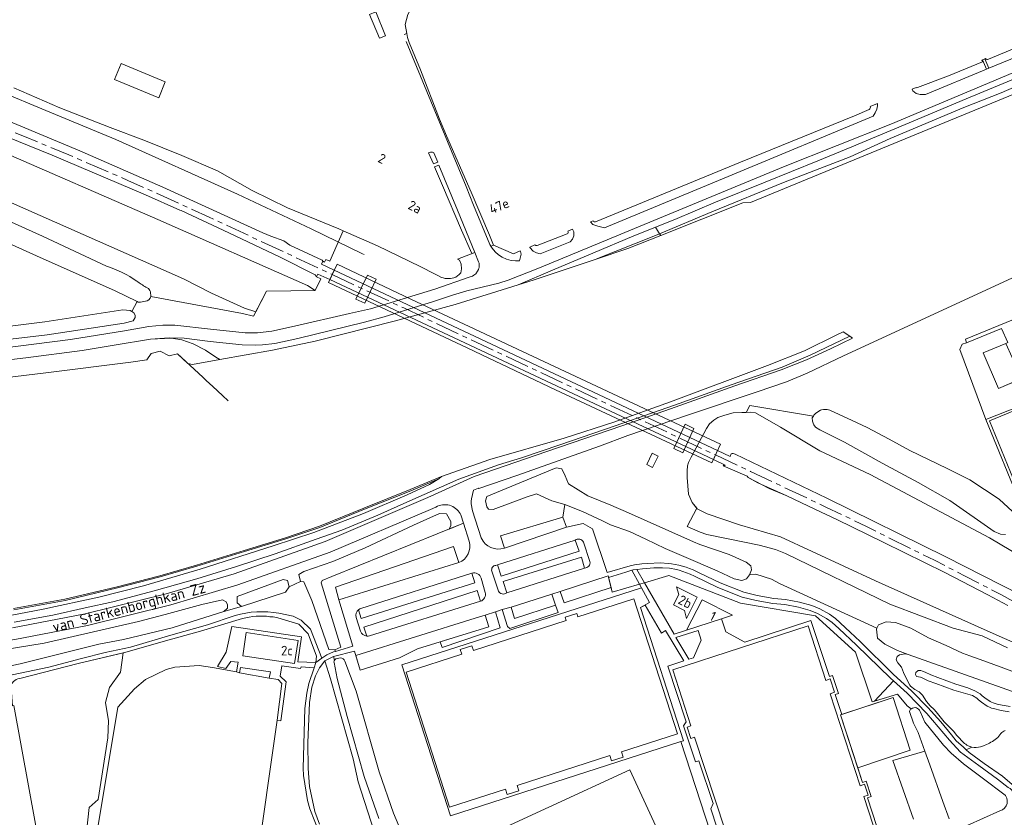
# Model space of a CAD drawing. Header units: metres. Extents: x 209813 to 223847, y 571801 to 587119.
# Tile 728 of 746: x 221783 to 222193, y 585449 to 585781. Entities that reach past the tile are written whole.
import ezdxf
from ezdxf.enums import TextEntityAlignment as Align

# ---------------------------------------------------------------- set-up
doc = ezdxf.new("R2010")
doc.units = ezdxf.units.M
doc.linetypes.add('AM-AS', pattern=[16, 10, -2, 2, -2])
for name, color, linetype, lineweight in [('B-RO-AM-AS_SPOOR-G', 8, 'AM-AS', 0), ('B-RO-GK-BESCHOEIING-G', 8, 'GK-BESCHOEIING', 0), ('B-RO-GK-BESCHOEIING_DAMWAND-G', 8, 'GK-BESCHOEIING', 0), ('B-RO-GR-BEPLANTING_CULTUUR_BOSPLANTSOEN-GV', 8, 'Continuous', 0), ('B-RO-GR-BEPLANTING_CULTUUR_HEESTERS-GV', 8, 'Continuous', 0), ('B-RO-GR-BEPLANTING_CULTUUR_VASTE PLANTENVAK-GV', 8, 'Continuous', 0), ('B-RO-GR-GRAS-GV', 8, 'Continuous', 0), ('B-RO-GR-GROENVOORZIENING-GV', 8, 'Continuous', 0), ('B-RO-GW-TALUD_KRUIN-G', 8, 'Continuous', 0), ('B-RO-IE-TERREINAFSCHEIDING_KUNSTMATIG_MUUR-GV', 8, 'Continuous', 0), ('B-RO-KW-KUNSTWERK_DEK-GV', 8, 'Continuous', 0), ('B-RO-KW-KUNSTWERK_PIJLER-GV', 8, 'Continuous', 0), ('B-RO-OG-BEBOUWING-GV', 8, 'Continuous', 0), ('B-RO-OG-BEBOUWING-T18', 8, 'Continuous', 0), ('B-RO-OG-TERREIN_CULTUURSCHEIDING-GV', 8, 'Continuous', 0), ('B-RO-OG-TOPOGRAFIE-T18', 8, 'Continuous', 0), ('B-RO-OG-WEG-GV', 8, 'Continuous', 0), ('B-RO-VH-VERHARDING_HALFVERHARDING-GV', 8, 'Continuous', 0), ('B-RO-VH-VERHARDING_OPEN-GV', 8, 'Continuous', 0), ('B-RO-VH-VERHARDING_PUIN-GV', 8, 'Continuous', 0), ('B-RO-VH-VERHARDING_TEGEL-GV', 8, 'Continuous', 0), ('B-RO-VH-VERHARDING_TEGEL_RUBBER-GV', 8, 'Continuous', 0)]:
    doc.layers.add(name, color=color, linetype=linetype, lineweight=lineweight)
doc.styles.add('NLCS-ISO-M200-T18', font='txt', dxfattribs={"height": 0.36})
doc.linetypes.add('GK-BESCHOEIING', pattern='A,30,-5,[1,NLCS.shx,S=1,R=0,X=0,Y=0],-5', length=40)

msp = doc.modelspace()

# ---------------------------------------------------------------- linework, layer by layer
at = {"layer": 'B-RO-AM-AS_SPOOR-G', "flags": 128}
for points in [[(219639.456, 585883.364), (219645.523, 585883.392), (219668.498, 585883.569), (219725.16, 585883.826), (219767.027, 585884.141), (219819.713, 585884.321), (219879.725, 585884.757), (220087.8, 585885.781), (220159.282, 585886.298), (220224.718, 585886.675), (220609.377, 585888.696), (220684.14, 585889.21), (220717.701, 585889.191), (220751.139, 585888.785), (220769.284, 585888.401), (220888.82, 585884.734), (220982.105, 585881.708), (221042.193, 585879.79), (221090.562, 585878.051), (221103.947, 585877.416), (221117.627, 585876.674), (221147.662, 585874.708), (221197.876, 585870.395), (221220.453, 585868.034), (221268.798, 585862.227), (221306.345, 585857.066), (221356.345, 585849.305), (221414.535, 585838.98), (221475.5, 585826.655), (221504.597, 585820.222), (221532.831, 585813.636), (221562.926, 585806.201), (221599.635, 585796.383), (221628.934, 585787.91), (221653.691, 585780.303), (221676.812, 585772.824), (221694.813, 585766.746), (221709.825, 585761.506), (221731.545, 585753.643), (221749.142, 585747.026), (221765.363, 585740.729), (221785.222, 585732.757), (221803.691, 585725.082), (221828.284, 585714.461), (221862.087, 585699.173), (221913.272, 585675.248)], [(221913.272, 585675.248), (221943.076, 585661.317), (222072.856, 585600.132)], [(222072.856, 585600.132), (222087.478, 585593.239), (222118.847, 585578.405), (222135.784, 585570.245), (222163.995, 585556.232), (222176.817, 585549.678), (222191.981, 585541.776), (222208.399, 585533.034), (222255.371, 585507.19), (222274.867, 585496.365), (222302.677, 585481.15), (222316.969, 585473.523), (222329.015, 585467.21), (222342.707, 585460.16), (222367.558, 585447.701), (222379.576, 585441.831), (222396.708, 585433.616), (222440.248, 585413.168)]]:
    msp.add_lwpolyline(points, dxfattribs=at)
at = {"layer": 'B-RO-GK-BESCHOEIING-G', "flags": 128}
for points in [[(221564.086, 585625.687), (221566.099, 585625.518), (221620.128, 585623.577), (221662.733, 585623.721), (221712.163, 585625.805), (221727.826, 585626.38), (221759.438, 585630.118), (221792.991, 585634.215), (221829.417, 585638.743), (221836.099, 585639.749), (221837.895, 585642.409), (221841.703, 585643.343), (221845.439, 585641.331), (221848.959, 585642.193), (221859.444, 585632.45)], [(221859.444, 585632.45), (221860.826, 585631.166)], [(221860.826, 585631.166), (221863.557, 585628.628)], [(221863.557, 585628.628), (221867.601, 585624.87)], [(221867.601, 585624.87), (221870.033, 585622.611)]]:
    msp.add_lwpolyline(points, dxfattribs=at)
at = {"layer": 'B-RO-GK-BESCHOEIING_DAMWAND-G', "flags": 128}
msp.add_lwpolyline([(221926.597, 585683.593), (221925.96, 585683.827), (221904.551, 585694.286), (221873.928, 585708.668), (221823.203, 585731.43), (221794.087, 585743.565), (221774.621, 585751.61), (221753.447, 585759.589)], dxfattribs=at)
at = {"layer": 'B-RO-GR-BEPLANTING_CULTUUR_BOSPLANTSOEN-GV', "flags": 128}
for points in [[(222087.039, 585550.116), (222085.767, 585548.487), (222083.82, 585547.762), (222080.649, 585548.577), (222073.511, 585551.858), (222059.732, 585557.767), (222051.944, 585561.15), (222043.809, 585565.035), (222037.02, 585568.165), (222029.23, 585570.998), (222025.836, 585572.662), (222017.5, 585576.498), (222010.111, 585579.48), (222009.313, 585574.157), (222010.787, 585569.981), (222017.78, 585571.493), (222021.659, 585569.375), (222027.731, 585551.165), (222037.403, 585553.959), (222039.155, 585554.302), (222042.209, 585554.689), (222044.711, 585554.929), (222049.815, 585555.157), (222053.316, 585554.943), (222054.515, 585554.788)], [(222066.403, 585550.937), (222074.766, 585546.86), (222084.637, 585542.896), (222090.18, 585541.524), (222097.092, 585540.328), (222101.98, 585539.885), (222107.841, 585538.794), (222113.033, 585537.377), (222116.334, 585536.059), (222120.298, 585533.8), (222122.832, 585531.958), (222128.922, 585526.301), (222133.066, 585522.427), (222146.893, 585508.84), (222154.613, 585501.755), (222161.283, 585494.962), (222166.65, 585488.894), (222171.131, 585483.496), (222173.128, 585481.052), (222176.069, 585478.337), (222177.27, 585477.236), (222179.635, 585478.445), (222178.544, 585478.802), (222177.993, 585479), (222177.542, 585479.249), (222177.04, 585479.647), (222176.54, 585479.959), (222176.34, 585480.06), (222173.397, 585483.248), (222172.009, 585485.03), (222168.024, 585488.899), (222164.69, 585493.164), (222163.944, 585494.018), (222162.25, 585495.626), (222160.706, 585497.383), (222159.016, 585499.991), (222157.613, 585501.443), (222155.916, 585502.35), (222154.122, 585503.758), (222153.774, 585504.16), (222153.03, 585505.463), (222151.098, 585509.472), (222150.258, 585511.676), (222148.766, 585513.583), (222148.125, 585514.799), (222148.503, 585516.163), (222149.52, 585516.871), (222151.773, 585517.236), (222153.034, 585517.039), (222148.637, 585518.604), (222143.42, 585521.272), (222140.348, 585523.824), (222139.884, 585527.478), (222140.102, 585527.942), (222099.514, 585546.539), (222096.255, 585548.382), (222089.642, 585550.461), (222087.039, 585550.116)], [(221779.627, 585502.966), (221780.229, 585495.599), (221780.731, 585495.71), (221793.027, 585428.81), (221795.324, 585416.157), (221796.753, 585407.905), (221798.905, 585395.045), (221800.937, 585393.175), (221802.969, 585394.069), (221804.187, 585396.576), (221805.4, 585401.956), (221807.448, 585418.617), (221808.821, 585429.429), (221810.366, 585436.582), (221812.154, 585453.327), (221815.893, 585456.578), (221819.958, 585482.264), (221820.201, 585489.418), (221818.982, 585497.058), (221820.527, 585503.236), (221825.16, 585509.576), (221826.236, 585517.631)], [(221826.236, 585517.631), (221807.571, 585513.22), (221783.214, 585506.929)], [(221930.823, 585443.328), (221924.178, 585463.949), (221922.089, 585473.492), (221912.641, 585506.899), (221910.225, 585514.382), (221908.042, 585511.392), (221906.304, 585508.078), (221904.887, 585503.369), (221903.876, 585497.037), (221903.539, 585490.133), (221903.169, 585480.399), (221903.236, 585469.495), (221903.867, 585461.963), (221906.044, 585451.586), (221907.954, 585446.304)]]:
    msp.add_lwpolyline(points, dxfattribs=at)
at = {"layer": 'B-RO-GR-BEPLANTING_CULTUUR_BOSPLANTSOEN-GV'}
for points in [[(222054.515, 585554.788, -0.0754401), (222066.403, 585550.937)], [(221783.214, 585506.929, 0.4278353), (221779.627, 585502.966)]]:
    msp.add_lwpolyline(points, format="xyb", dxfattribs=at)
at = {"layer": 'B-RO-GR-BEPLANTING_CULTUUR_HEESTERS-GV', "flags": 128}
for points in [[(221970.261, 585564.211), (221967.968, 585571.669), (221913.203, 585549.461), (221909.09, 585547.848), (221908.759, 585546.894), (221916.869, 585520.002), (221914.42, 585518.89), (221914.623, 585518.274)], [(221914.623, 585518.274), (221921.949, 585520.481), (221916.074, 585539.816), (221914.638, 585545.089), (221963.86, 585562.01), (221966.011, 585555.296)], [(222014.418, 585564.564), (222016.052, 585559.986), (221983.633, 585549.601), (221982.175, 585554.352), (221981.447, 585554.121)], [(222020.6, 585555.673), (222017.933, 585563.815)], [(221985.947, 585542.652), (221984.447, 585547.451), (222017.028, 585557.559), (222018.354, 585553.01)], [(221971.483, 585550.84), (221972.664, 585546.91), (221925.418, 585532.013), (221924.291, 585535.652)], [(221979.755, 585551.724), (221982.48, 585543.408)], [(221976.992, 585542.834), (221975.273, 585548.81)], [(221923.31, 585532.431), (221925.07, 585526.744)]]:
    msp.add_lwpolyline(points, dxfattribs=at)
at = {"layer": 'B-RO-GR-BEPLANTING_CULTUUR_HEESTERS-GV'}
for points in [[(221966.011, 585555.296, 0.3960561), (221970.261, 585564.211)], [(222017.933, 585563.815, 0.468566), (222014.418, 585564.564)], [(221981.447, 585554.121, 0.4737523), (221979.755, 585551.724)], [(222018.354, 585553.01, 0.4968051), (222020.6, 585555.673)], [(221975.273, 585548.81, 0.4216446), (221971.483, 585550.84)], [(221975, 585539.141, 0.4078738), (221976.992, 585542.834)], [(221982.48, 585543.408, 0.4753175), (221985.947, 585542.652)], [(221924.291, 585535.652, 0.3075973), (221923.31, 585532.431)], [(221925.07, 585526.744, 0.3080988), (221927.701, 585524.64)]]:
    msp.add_lwpolyline(points, format="xyb", dxfattribs=at)
at = {"layer": 'B-RO-GR-BEPLANTING_CULTUUR_HEESTERS-GV', "flags": 128}
for points in [[(221984.096, 585535.7), (221986.312, 585528.683), (221987.201, 585527.787), (222007.409, 585534.448), (222006.217, 585537.497), (221989.244, 585532.021), (221987.767, 585536.768)], [(221958.255, 585522.284), (221959.064, 585519.851), (221983.24, 585528.083), (221981.225, 585534.735), (221977.04, 585533.401), (221978.542, 585528.495)]]:
    msp.add_lwpolyline(points, close=True, dxfattribs=at)
at = {"layer": 'B-RO-GR-BEPLANTING_CULTUUR_VASTE PLANTENVAK-GV', "flags": 128}
for points in [[(221953.457, 585725.919), (221955.411, 585721.293), (221957.24, 585722.039), (221955.668, 585725.872), (221955.103, 585726.197), (221954.23, 585726.213)], [(221955.936, 585720.05), (221959.209, 585712.299), (221967.173, 585693.734), (221971.48, 585684.005), (221972.728, 585684.485), (221965.429, 585702.065), (221957.752, 585720.791)]]:
    msp.add_lwpolyline(points, close=True, dxfattribs=at)
at = {"layer": 'B-RO-GR-GRAS-GV', "flags": 128}
for points in [[(222268.2, 585782.898), (222259.528, 585779.136), (222243.623, 585772.828), (222227.973, 585766.506), (222210.252, 585758.934), (222191.866, 585750.993), (222176.197, 585744.767), (222145.523, 585731.923), (222128.87, 585724.311), (222101.146, 585713.612), (222071.342, 585701.331), (222049.605, 585692.237), (222050.078, 585691.481), (222084.201, 585705.07), (222087.389, 585705.298), (222550.606, 585896.204)], [(221906.177, 585668.561), (221908.558, 585673.457), (221906.797, 585674.301), (221906.596, 585674.556), (221906.246, 585675.125), (221891.586, 585682.546), (221870.296, 585692.595), (221850.385, 585701.877), (221849.838, 585702.009), (221835.616, 585708.467), (221796.793, 585724.945), (221764.16, 585738.153), (221725.027, 585753.104), (221695.409, 585763.63), (221663.58, 585774.224), (221607.293, 585791.588), (221548.728, 585807.545), (221525.312, 585812.78), (221609.414, 585787.672), (221710.618, 585753.583), (221772.974, 585727.671), (221840.737, 585698.236), (221903.093, 585670.689)], [(221438.32, 585811.565), (221455.987, 585806.705), (221456.857, 585806.845), (221470.311, 585804.245), (221486.349, 585799.088), (221521.646, 585789.633), (221542.553, 585784.69), (221562.6, 585780.966), (221580.714, 585776.883), (221603.625, 585770.365), (221621.596, 585764.348), (221656.607, 585751.311), (221678.444, 585741.928), (221691.416, 585735.738), (221721.202, 585723.318), (221758.366, 585706.595), (221792.724, 585691.27), (221819.405, 585678.709)], [(222262.711, 585783.923), (222243.713, 585776.136), (222225.605, 585768.33), (222199.94, 585757.82), (222177.228, 585748.423), (222151.779, 585737.7), (222129.685, 585728.473), (222115.541, 585722.609), (222093.606, 585713.663), (222072.87, 585705.356), (222055.972, 585698.138), (222047.906, 585694.952), (222049.605, 585692.237)], [(221774.272, 585740.993), (221808.248, 585726.763), (221842.786, 585711.706), (221884.484, 585692.665), (221887.701, 585691.171), (221893.138, 585689.217), (221895.627, 585687.455), (221909.067, 585681.287), (221909.373, 585680.844), (221910.098, 585680.468), (221910.598, 585681.507), (221912.303, 585680.824), (221917.938, 585693.477), (221916.076, 585694.295), (221894.739, 585702.996), (221879.925, 585710.192), (221865.59, 585718.463), (221850.731, 585724.757), (221834.943, 585731.257), (221820.83, 585736.462), (221799.869, 585744.646), (221780.75, 585753.064)], [(221835.718, 585669.998), (221836.853, 585669.496), (221837.422, 585668.624), (221837.607, 585668.071), (221837.824, 585666.16), (221875.912, 585659.004), (221880.568, 585657.959), (221881.45, 585659.655), (221876.761, 585661.273), (221863.018, 585667.484), (221851.466, 585673.495), (221755.837, 585715.698), (221700.687, 585740.439)], [(221773.519, 585653.032), (221793.695, 585655.545), (221826.107, 585660.571), (221829.267, 585660.247), (221829.861, 585659.85), (221832.095, 585664.031), (221822.713, 585668.652), (221791.711, 585682.333), (221737.655, 585706.83)], [(221881.45, 585659.655), (221885.941, 585668.292), (221906.177, 585668.561), (221903.093, 585670.689)], [(222193.606, 585566.996), (222191.478, 585567.08), (222188.898, 585568.27), (222170.404, 585581.109), (222157.254, 585588.601), (222142.311, 585596.68), (222126.53, 585605.363), (222116.345, 585610.509), (222114.519, 585611.648), (222113.832, 585612.704), (222113.715, 585612.922), (222113.229, 585614.179), (222113.181, 585615.558), (222113.636, 585616.287), (222087.143, 585620.706), (222085.639, 585617.831)], [(222217.321, 585547.472), (222187, 585565.644), (222137.236, 585592.028), (222116.253, 585601.884), (222099.887, 585611.688), (222089.575, 585617.591), (222087.42, 585617.951), (222080.289, 585617.591), (222076.801, 585616.719), (222073.876, 585615.692), (222072.132, 585614.614), (222070.388, 585613.125), (222069.105, 585611.072), (222062.795, 585599.163), (222061.666, 585596.956), (222061.256, 585595.621), (222061.102, 585593.517), (222061.102, 585590.745), (222061.615, 585583.764), (222063.224, 585580.31), (222065.225, 585577.692), (222069.381, 585575.639), (222082.822, 585570.968), (222099.957, 585565.989), (222139.461, 585547.715), (222184.762, 585527.387), (222225.753, 585509.165)], [(222194.519, 585537.385), (222186.27, 585541.808), (222168.284, 585551.134), (222142.969, 585563.591), (222123.364, 585573.179), (222114.459, 585577.448), (222102.621, 585583.031), (222090.543, 585588.548), (222086.452, 585590.715), (222086.058, 585591.262), (222076.08, 585595.574), (222076.212, 585595.86), (222076.803, 585595.553), (222076.956, 585595.904), (222071.995, 585598.242), (222073.679, 585601.938), (222078.968, 585599.492), (222079.439, 585600.545), (222079.746, 585600.689), (222080.227, 585600.689), (222081.102, 585600.382), (222119.278, 585582.075), (222168.797, 585557.603), (222207.796, 585537.757)], [(221768.987, 585531.347), (221792.992, 585535.815), (221816.137, 585540.939), (221834.736, 585545.657), (221858.358, 585552.575), (221888.77, 585562.26), (221905.61, 585567.809), (221926.291, 585575.707), (221944.557, 585583.51), (221953.877, 585587.744), (221957.716, 585590.197), (221945.977, 585585.216), (221926.731, 585577.488), (221908.143, 585569.928), (221894.062, 585565.123), (221876.819, 585559.888), (221856.909, 585553.784), (221841.701, 585549.296), (221823.889, 585544.732), (221802.106, 585539.521), (221780.774, 585535.651)], [(222154.392, 585494.369), (222152.67, 585495.583), (222148.683, 585500.523), (222138.079, 585497.243), (222131.147, 585517.988), (222114.502, 585533.048), (222083.264, 585538.398), (222053.399, 585549.906), (222043.321, 585546.91), (222055.617, 585525.466), (222060.84, 585527.15), (222067.3, 585539.77), (222079.96, 585533.31), (222075.422, 585531.848), (222077.171, 585526.421), (222085.047, 585522.159), (222112.633, 585531.222), (222120.269, 585507.818), (222121.576, 585508.244), (222124.019, 585500.756), (222122.696, 585500.325), (222125.42, 585491.976), (222146.804, 585499.091), (222153.964, 585477.104), (222132.074, 585469.765), (222134.052, 585463.702), (222135.592, 585464.204), (222137.683, 585457.794), (222136.105, 585457.28), (222143.895, 585433.404)], [(221891.12, 585534.218), (221897.106, 585532.997), (221900.374, 585531.295), (221904.274, 585527.609), (221909.016, 585515.508), (221911.007, 585516.891), (221913.841, 585518.038), (221914.623, 585518.274), (221914.42, 585518.89), (221911.946, 585519.009), (221904.809, 585539.415), (221901.563, 585547.214), (221900.105, 585547.352), (221895.451, 585545.223), (221893.851, 585542.919), (221875.484, 585536.985), (221868.244, 585534.919), (221846.693, 585528.14), (221826.458, 585523.226), (221816.143, 585521.237), (221783.361, 585513.124), (221772.619, 585510.908), (221775.988, 585492.935)], [(222058.433, 585480.753), (221962.504, 585449.821), (221942.247, 585512.645), (222042.026, 585544.818), (222041.21, 585546.283), (222029.881, 585542.915), (222029.399, 585544.9), (222009.867, 585538.569), (222008.242, 585543.241), (222004.696, 585542.111), (222006.217, 585537.497)], [(222006.217, 585537.497), (222007.409, 585534.448), (221987.201, 585527.787), (221986.312, 585528.683), (221984.096, 585535.7), (221981.225, 585534.735), (221983.24, 585528.083), (221959.064, 585519.851), (221958.255, 585522.284), (221948.885, 585519.415), (221941.265, 585515.646), (221924.908, 585510.528), (221922.581, 585518.401), (221913.781, 585516.201)], [(222075.992, 585437.429), (222070.944, 585452.727), (222071.843, 585454.998), (222065.993, 585472.73), (222064.506, 585472.24), (222059.528, 585487.326), (222060.634, 585488.971), (222052.973, 585512.189), (222059.754, 585514.41), (222052.105, 585526.925), (222050.341, 585525.898), (222043.53, 585537.594), (222041.643, 585536.543), (222059.519, 585481.103), (222058.433, 585480.753), (222080.88, 585411.787)], [(221876.017, 585531.952), (221858.502, 585526.747), (221842.929, 585522.391), (221827.044, 585517.822), (221826.236, 585517.631), (221825.16, 585509.576), (221820.527, 585503.236), (221818.982, 585497.058), (221820.201, 585489.418), (221819.958, 585482.264), (221815.893, 585456.578), (221812.154, 585453.327), (221810.366, 585436.582), (221808.821, 585429.429), (221807.448, 585418.617), (221805.4, 585401.956), (221804.187, 585396.576), (221802.969, 585394.069), (221800.937, 585393.175), (221798.905, 585395.045), (221796.753, 585407.905), (221795.324, 585416.157), (221793.027, 585428.81), (221780.731, 585495.71)], [(221803.236, 585370.016), (221824.067, 585495.12), (221830.989, 585502.685), (221835.618, 585506.572), (221844.215, 585510.789), (221847.769, 585511.698), (221857.937, 585512.36), (221863.475, 585511.533), (221873.405, 585509.807), (221874.094, 585513.803), (221871.153, 585514.118), (221868.965, 585511.222), (221865.555, 585511.994), (221869.158, 585517.978), (221871.474, 585528.595), (221900.557, 585524.348), (221899.013, 585513.989), (221906.527, 585513.722), (221906.734, 585516.305), (221903.272, 585525.628), (221899.363, 585529.602), (221890.706, 585532.288), (221888.797, 585532.644), (221887.314, 585532.745)], [(221914.275, 585514.647), (221913.781, 585516.201), (221910.225, 585514.382)], [(221910.225, 585514.382), (221912.641, 585506.899), (221922.089, 585473.492), (221924.178, 585463.949), (221930.823, 585443.328)], [(221932.776, 585448.633), (221926.642, 585466.156), (221919.539, 585491.225), (221915.309, 585506.996), (221914.057, 585513.707)], [(221915.356, 585515.353), (221916.709, 585515.573)], [(221918.52, 585514.197), (221923.266, 585501.76), (221932.801, 585468.105), (221938.803, 585450.959), (221942.189, 585442.952)], [(221874.756, 585509.356), (221873.405, 585509.807)], [(221908.094, 585442.183), (221903.966, 585452.675), (221902.969, 585456.121), (221901.403, 585466.613), (221901.244, 585469.665), (221901.908, 585494.558), (221902.713, 585500.832), (221903.581, 585504.981), (221905.769, 585511.48), (221900.364, 585511.801), (221900.043, 585511.158), (221892.302, 585512.259), (221891.652, 585508.032), (221894.205, 585505.579), (221891.896, 585489.418), (221890.351, 585489.661)], [(221803.236, 585370.016), (221803.732, 585360.176), (221806.956, 585351.908), (221809.518, 585346.533), (221814.147, 585340.993), (221819.768, 585336.28), (221826.877, 585332.559), (221833.572, 585330.74), (221840.847, 585331.154), (221846.881, 585332.311), (221854.486, 585334.627), (221857.875, 585336.198), (221863.165, 585341.572), (221868.207, 585348.766), (221870.604, 585355.463), (221872.836, 585365.964), (221890.351, 585489.661), (221892.302, 585504.943), (221890.841, 585506.59), (221887.11, 585507.169)], [(222160.006, 585476.728), (222157.3, 585484.449), (222155.315, 585488.408), (222153.635, 585493.316)], [(222170.103, 585448.539), (222167.533, 585455.801), (222162.045, 585470.977), (222160.006, 585476.728), (222146.698, 585472.844), (222155.359, 585448.392)], [(221969.758, 585437.871), (222037.239, 585468.929), (222061.182, 585416.908)]]:
    msp.add_lwpolyline(points, dxfattribs=at)
at = {"layer": 'B-RO-GR-GRAS-GV'}
for points in [[(221819.405, 585678.709, -0.0725145), (221831.977, 585672.493)], [(221831.977, 585672.493, 0.0146177), (221835.718, 585669.998)], [(221872.854, 585533.235, -0.1136), (221891.12, 585534.218)], [(221916.709, 585515.573, -0.4082808), (221918.52, 585514.197)], [(222153.635, 585493.316, -0.1410969), (222154.392, 585494.369)]]:
    msp.add_lwpolyline(points, format="xyb", dxfattribs=at)
at = {"layer": 'B-RO-GR-GRAS-GV', "flags": 128}
for points in [[(222055.351, 585537.651), (222057.624, 585541.997), (222056.671, 585545.226), (222065.3, 585540.917), (222060.867, 585532.041), (222059.902, 585535.271)], [(222061.788, 585514.998), (222063.658, 585515.606), (222066.951, 585522.944), (222065.698, 585526.967), (222056.388, 585524.067)], [(221887.11, 585507.169), (221887.56, 585509.807), (221875.142, 585511.608), (221874.756, 585509.356)]]:
    msp.add_lwpolyline(points, close=True, dxfattribs=at)
at = {"layer": 'B-RO-GR-GRAS-GV'}
msp.add_arc((221915.566, 585513.851), 1.517, 97.95989, 183.34649, dxfattribs=at)
at = {"layer": 'B-RO-GR-GROENVOORZIENING-GV', "flags": 128}
for points in [[(222303.918, 585723.222), (222299.641, 585721.503), (222134.919, 585645.398), (222126.226, 585641.339), (222111.076, 585634.216), (222102.467, 585630.571), (222090.214, 585626.43), (222061.694, 585616.863), (222036.32, 585608.207), (222024.647, 585603.817), (221990.166, 585591.599), (221974.364, 585586.111), (221974.264, 585586.304), (221972.155, 585585.47), (221971.321, 585581.838), (221971.221, 585580.794), (221971.223, 585579.769), (221971.656, 585576.853), (221975.381, 585565.526)], [(222023.803, 585681.897), (222046.519, 585690.946), (222049.605, 585692.237), (222047.906, 585694.952), (222038.867, 585691.382), (222021.786, 585684.133), (222005.064, 585677.13), (221990.745, 585670.955), (221997.328, 585673.014), (222023.194, 585681.635)], [(222023.803, 585681.897), (222023.194, 585681.635), (222036.437, 585686.049), (222050.078, 585691.481), (222049.605, 585692.237)], [(222200.025, 585579.337), (222185.35, 585614.817), (222174.564, 585643.966), (222175.589, 585646.202), (222177.342, 585646.866), (222176.909, 585648.387), (222240.944, 585674.635)], [(221759.438, 585630.118), (221792.991, 585634.215), (221829.417, 585638.743), (221836.099, 585639.749), (221837.895, 585642.409), (221841.703, 585643.343), (221845.439, 585641.331), (221848.959, 585642.193), (221853.245, 585638.211), (221855.115, 585637.8), (221866.576, 585639.832), (221864.903, 585640.772), (221860.499, 585643.763), (221855.443, 585646.374), (221850.767, 585648.115), (221846.472, 585648.767), (221837.718, 585648.332), (221822.495, 585645.776), (221809.283, 585643.654), (221785.795, 585640.5), (221763.123, 585637.889)], [(221780.897, 585530.528), (221797.067, 585533.409), (221810.441, 585536.416), (221822.04, 585538.897), (221839.16, 585543.523), (221856.977, 585548.566), (221873.401, 585553.615), (221889.589, 585558.858), (221906.684, 585565.033), (221917.333, 585568.795), (221932.27, 585575.088), (221944.404, 585580.39), (221966.025, 585589.999), (221982.541, 585595.943), (221992.175, 585598.914), (222008.111, 585604.277), (222031.147, 585612.25), (222055.776, 585620.875), (222079.463, 585629.282), (222100.688, 585636.602), (222112.35, 585641.603), (222128.785, 585649.541), (222126.046, 585651.391), (222123.412, 585650.161), (222109.945, 585643.514), (222094.503, 585637.405), (222054.101, 585622.224), (222030.579, 585613.78), (222009.929, 585607.043), (221978.865, 585598.239), (221958.763, 585591.094), (221957.716, 585590.197), (221953.877, 585587.744), (221944.557, 585583.51), (221926.291, 585575.707), (221905.61, 585567.809), (221888.77, 585562.26), (221858.358, 585552.575), (221834.736, 585545.657), (221816.137, 585540.939), (221792.992, 585535.815), (221768.987, 585531.347)], [(222194.449, 585519.72), (222183.892, 585524.702), (222171.833, 585527.928), (222145.474, 585537.919), (222101.999, 585559.062), (222097.838, 585560.717), (222091.101, 585562.492), (222078.19, 585565.137), (222069.321, 585566.911), (222066.455, 585567.884), (222061.134, 585570.307), (222065.082, 585577.879), (222063.224, 585580.31), (222061.615, 585583.764), (222061.102, 585590.745), (222061.102, 585593.517), (222061.256, 585595.621), (222061.666, 585596.956), (222062.795, 585599.163), (222069.105, 585611.072), (222070.388, 585613.125), (222072.132, 585614.614), (222073.876, 585615.692), (222076.801, 585616.719), (222080.289, 585617.591), (222085.639, 585617.831), (222087.143, 585620.706), (222113.636, 585616.287), (222113.851, 585616.631), (222114.148, 585616.938), (222114.445, 585617.359), (222114.588, 585617.532), (222115.727, 585618.221), (222115.89, 585618.336), (222116.57, 585618.729), (222117.058, 585618.882), (222117.805, 585619.035), (222117.958, 585619.054), (222119.336, 585619.054), (222120.504, 585618.777), (222120.724, 585618.633), (222127.712, 585615.367), (222135.954, 585611.574), (222145.125, 585606.72), (222153.769, 585602.011), (222169.265, 585594.451), (222178.814, 585589.691), (222190.942, 585581.679), (222196.487, 585576.6)], [(221984.972, 585561.308), (221983.414, 585566.396), (222009.313, 585574.157), (222010.111, 585579.48), (222004.685, 585580.941), (221998.374, 585583.949), (221994.525, 585582.717), (221980.337, 585577.38), (221978.373, 585577.465), (221977.633, 585578.459), (221977.133, 585580.943), (221977.616, 585582.771), (222006.544, 585594.767), (222008.84, 585594.27), (222010.314, 585591.443), (222011.655, 585588.111), (222019.714, 585583.066), (222030.041, 585578.893)], [(221956.465, 585578.37), (221954.264, 585577.367), (221912.417, 585559.595), (221874.01, 585545.956), (221846.082, 585537.657), (221811.506, 585529.126), (221781.152, 585523.242), (221747.38, 585518.293), (221740.302, 585517.384)], [(222030.041, 585578.893), (222030.529, 585578.627), (222035.38, 585576.609), (222063.69, 585563.887), (222066.387, 585562.826), (222078.625, 585558.7), (222085.68, 585555.518), (222087.569, 585553.96), (222087.8, 585552.237), (222087.039, 585550.116), (222089.642, 585550.461), (222096.255, 585548.382), (222099.514, 585546.539), (222140.102, 585527.942), (222140.754, 585529.334), (222143.942, 585530.552), (222147.826, 585530.32), (222154.202, 585527.942), (222161.522, 585523.933), (222168.86, 585520.701), (222175.748, 585517.522), (222178.695, 585516.459), (222184.638, 585514.384), (222192.977, 585511.298), (222197.322, 585509.63)], [(221759.961, 585516.303), (221793.451, 585521.773), (221832.717, 585530.695), (221843.748, 585533.629), (221859.05, 585537.845), (221867.633, 585539.812), (221869.218, 585538.97), (221869.752, 585537.658), (221869.746, 585536.32), (221868.244, 585534.919), (221875.484, 585536.985), (221873.778, 585538.562), (221873.765, 585541.17), (221892.924, 585548.26), (221894.758, 585547.798), (221895.451, 585545.223), (221900.105, 585547.352), (221899.417, 585550.347), (221901.442, 585551.515), (221913.547, 585555.741), (221927.03, 585561.401), (221947.128, 585570.803), (221957.966, 585575.787), (221960.922, 585575.633), (221962.68, 585572.35), (221962.693, 585570.735), (221961.971, 585569.237), (221967.968, 585571.669), (221966.838, 585575.199), (221966.615, 585575.685)], [(222200.889, 585500.006), (222153.034, 585517.039), (222151.773, 585517.236), (222149.52, 585516.871), (222148.503, 585516.163), (222148.125, 585514.799), (222148.766, 585513.583), (222150.258, 585511.676), (222151.098, 585509.472), (222153.03, 585505.463), (222153.774, 585504.16), (222154.122, 585503.758), (222155.916, 585502.35), (222157.613, 585501.443), (222159.016, 585499.991), (222160.706, 585497.383), (222162.25, 585495.626), (222163.944, 585494.018), (222164.69, 585493.164), (222168.024, 585488.899), (222172.009, 585485.03), (222173.397, 585483.248), (222176.34, 585480.06), (222176.54, 585479.959), (222177.04, 585479.647), (222177.542, 585479.249), (222177.993, 585479), (222179.195, 585478.604), (222179.635, 585478.445)], [(222195.105, 585493.122), (222191.744, 585493.612), (222188.64, 585494.452), (222187.739, 585494.699), (222186.887, 585495.046), (222185.985, 585495.493), (222183.679, 585497.086), (222182.375, 585498.083), (222181.623, 585498.785), (222179.826, 585499.894), (222172.123, 585502.132), (222164.533, 585504.915), (222161.437, 585506.078), (222159.141, 585507.188), (222158.242, 585507.492), (222156.493, 585507.899), (222156.072, 585508.646), (222156.267, 585509.544), (222157.305, 585510.367), (222158.308, 585510.261), (222158.985, 585510.104), (222160.193, 585509.695), (222162.519, 585508.565), (222165.48, 585507.457), (222172.977, 585504.706), (222177.977, 585503.179), (222180.883, 585501.921), (222183.014, 585500.607), (222183.839, 585499.836), (222185.021, 585498.933), (222187.158, 585497.457), (222187.825, 585497.127), (222188.473, 585496.862), (222190.204, 585496.353), (222192.205, 585495.849), (222195.534, 585495.366)]]:
    msp.add_lwpolyline(points, dxfattribs=at)
for points in [[(222046.646, 585594.923), (222044.282, 585596.092), (222046.579, 585600.794), (222049.001, 585599.549)], [(222132.074, 585469.765), (222153.964, 585477.104), (222146.804, 585499.091), (222124.885, 585491.798)]]:
    msp.add_lwpolyline(points, close=True, dxfattribs=at)
at = {"layer": 'B-RO-GR-GROENVOORZIENING-GV'}
for points in [[(221966.615, 585575.685, 0.4182037), (221956.465, 585578.37)], [(221975.381, 585565.526, 0.3841417), (221984.972, 585561.308)], [(222191.691, 585484.049, -0.1373656), (222193.421, 585485.28)], [(222179.635, 585478.445, 0.1279488), (222183.238, 585478.578)]]:
    msp.add_lwpolyline(points, format="xyb", dxfattribs=at)
at = {"layer": 'B-RO-GW-TALUD_KRUIN-G', "flags": 128}
for points in [[(222262.711, 585783.923), (222243.713, 585776.136), (222225.605, 585768.33), (222199.94, 585757.82), (222177.228, 585748.423), (222151.779, 585737.7), (222129.685, 585728.473), (222115.541, 585722.609), (222093.606, 585713.663), (222072.87, 585705.356), (222055.972, 585698.138), (222047.906, 585694.952)], [(222047.906, 585694.952), (222038.867, 585691.382), (222021.786, 585684.133), (222005.064, 585677.13), (221990.745, 585670.955)], [(221780.897, 585530.528), (221797.067, 585533.409), (221810.441, 585536.416), (221822.04, 585538.897), (221839.16, 585543.523), (221856.977, 585548.566), (221873.401, 585553.615), (221889.589, 585558.858), (221906.684, 585565.033), (221917.333, 585568.795), (221932.27, 585575.088), (221944.404, 585580.39), (221966.025, 585589.999), (221982.541, 585595.943), (221992.175, 585598.914), (222008.111, 585604.277), (222031.147, 585612.25), (222055.776, 585620.875), (222079.463, 585629.282), (222100.688, 585636.602), (222112.35, 585641.603), (222128.785, 585649.541)]]:
    msp.add_lwpolyline(points, dxfattribs=at)
at = {"layer": 'B-RO-IE-TERREINAFSCHEIDING_KUNSTMATIG_MUUR-GV', "flags": 128}
msp.add_lwpolyline([(221780.774, 585535.651), (221802.106, 585539.521), (221823.889, 585544.732), (221841.701, 585549.296), (221856.909, 585553.784), (221876.819, 585559.888), (221894.062, 585565.123), (221908.143, 585569.928), (221926.731, 585577.488), (221945.977, 585585.216), (221957.716, 585590.197), (221958.763, 585591.094), (221945.787, 585585.678), (221926.543, 585577.952), (221907.968, 585570.397), (221893.909, 585565.599), (221876.673, 585560.367), (221856.765, 585554.263), (221841.568, 585549.778), (221823.765, 585545.216), (221802.003, 585540.011), (221780.686, 585536.143)], dxfattribs=at)
at = {"layer": 'B-RO-KW-KUNSTWERK_DEK-GV', "flags": 128}
msp.add_lwpolyline([(221911.7, 585671.919), (221969.727, 585644.54), (222006.314, 585627.175), (222071.342, 585596.81), (222074.907, 585604.632), (222034.592, 585623.421), (221946.006, 585665.046), (221915.333, 585679.611)], close=True, dxfattribs=at)
at = {"layer": 'B-RO-KW-KUNSTWERK_PIJLER-GV', "flags": 128}
for points in [[(221931.673, 585673.291), (221928.06, 585675.007), (221923.206, 585665.053), (221926.824, 585663.346)], [(221931.673, 585673.291), (221928.06, 585675.007), (221923.206, 585665.053), (221926.824, 585663.346)], [(222055.598, 585602.727), (222059.223, 585601.034), (222063.923, 585611.185), (222060.298, 585612.875)], [(222055.598, 585602.727), (222059.223, 585601.034), (222063.923, 585611.185), (222060.298, 585612.875)]]:
    msp.add_lwpolyline(points, close=True, dxfattribs=at)
at = {"layer": 'B-RO-OG-BEBOUWING-GV', "flags": 128}
msp.add_lwpolyline([(221825.391, 585763.122), (221822.647, 585756.425), (221841.087, 585748.869), (221843.831, 585755.566)], close=True, dxfattribs=at)
at = {"layer": 'B-RO-OG-TERREIN_CULTUURSCHEIDING-GV', "flags": 128}
for points in [[(221943.268, 585775.226), (221944.355, 585775.637), (221943.739, 585779.347), (221944.742, 585783.607), (221945.563, 585785.134), (221946.703, 585786.598), (221951.397, 585789.534), (221979.011, 585800.983), (222024.845, 585819.79), (222031.077, 585822.302), (222049.223, 585829.515), (222095.096, 585848.714), (222094.773, 585849.168), (222093.981, 585849.686), (222092.751, 585849.875), (221952.36, 585792)], [(222185.239, 585765.186), (222184.959, 585765.063), (222186.623, 585761.203), (222225.594, 585777.193), (222321.795, 585817.145), (222324.499, 585818.718), (222325.675, 585819.658), (222327.08, 585821.085), (222327.967, 585822.274), (222328.837, 585823.712), (222329.4, 585824.934), (222325.518, 585823.276)], [(222325.063, 585821.889), (222286.165, 585806.103), (222234.315, 585784.783), (222186.489, 585764.936)], [(222315.023, 585809.172), (222145.816, 585737.841), (222101.193, 585720.108), (221999.594, 585678.082), (221986.552, 585672.962), (221982.636, 585671.667), (221969.415, 585668.503), (221963.362, 585666.635), (221955.411, 585664.043), (221934.902, 585657.595), (221926.77, 585655.455), (221898.942, 585648.645), (221889.395, 585646.566), (221884.305, 585645.994), (221881.203, 585645.813), (221875.843, 585646.024), (221862.441, 585647.38), (221851.659, 585648.706), (221845.395, 585648.916), (221837.718, 585648.332), (221846.472, 585648.767), (221850.767, 585648.115), (221855.443, 585646.374), (221860.499, 585643.763), (221864.903, 585640.772), (221866.576, 585639.832), (221888.411, 585643.703), (221906.264, 585647.553), (221939.663, 585656.023), (221964.494, 585662.747), (221990.745, 585670.955), (222005.064, 585677.13), (222021.786, 585684.133), (222038.867, 585691.382), (222055.972, 585698.138), (222072.87, 585705.356), (222093.606, 585713.663), (222115.541, 585722.609), (222129.685, 585728.473), (222151.779, 585737.7), (222177.228, 585748.423), (222199.94, 585757.82)], [(222185.65, 585760.834), (222183.976, 585764.633), (222183.777, 585764.546), (222184.098, 585763.783), (222169.829, 585758.057), (222156.918, 585753.097)], [(222156.389, 585753.112), (222154.743, 585752.436), (222155.087, 585751.75), (222156.425, 585750.681), (222158.115, 585750.236), (222160.275, 585750.291), (222185.65, 585760.834)], [(222138.451, 585741.187), (222139.324, 585742.588), (222140.064, 585744.076), (222140.346, 585745.456), (222140.348, 585746.49), (222137.321, 585745.238)], [(222136.83, 585744.054), (222130.7, 585741.287), (222083.28, 585722.056), (222022.93, 585697.188)], [(222021.94, 585697.62), (222020.79, 585697.149), (222021.776, 585696.145), (222023.89, 585695.328), (222026.698, 585694.659), (222079.769, 585716.804), (222138.451, 585741.187)], [(221999.837, 585683.887), (222012.309, 585688.923), (222013.4, 585690.017), (222013.868, 585691.342), (222013.841, 585693.071), (222013.359, 585694.105), (222011.417, 585693.309)], [(222011.098, 585692.145), (221998.587, 585687.36)], [(221997.687, 585687.595), (221995.528, 585686.696), (221995.637, 585686.458), (221996.984, 585684.992), (221998.393, 585684.256), (221999.837, 585683.887)], [(221780.28, 585528.051), (221810.418, 585533.968), (221844.205, 585542.292), (221872.442, 585550.637), (221910.418, 585564.097), (221952.143, 585581.958), (221954.311, 585582.961), (221972.343, 585591.072), (222002.619, 585601.588), (222033.912, 585612.242), (222054.123, 585619.345), (222080.925, 585628.839), (222100.245, 585635.497), (222110.801, 585639.721), (222120.818, 585644.36), (222129.969, 585648.742), (222128.785, 585649.541), (222112.35, 585641.603), (222100.688, 585636.602), (222079.463, 585629.282), (222055.776, 585620.875), (222031.147, 585612.25), (222008.111, 585604.277), (221992.175, 585598.914), (221982.541, 585595.943), (221966.025, 585589.999), (221944.404, 585580.39), (221932.27, 585575.088), (221917.333, 585568.795), (221906.684, 585565.033), (221889.589, 585558.858), (221873.401, 585553.615), (221856.977, 585548.566), (221839.16, 585543.523), (221822.04, 585538.897), (221810.441, 585536.416), (221797.067, 585533.409), (221780.897, 585530.528)], [(222146.961, 585506.047), (222145.777, 585507.14), (222131.582, 585520.879), (222124.21, 585527.882), (222121.489, 585530.283), (222119.133, 585531.997), (222115.401, 585534.123), (222112.351, 585535.341), (222107.362, 585536.703), (222101.687, 585537.759), (222096.811, 585538.201), (222089.739, 585539.425), (222083.977, 585540.851), (222073.896, 585544.899), (222064.146, 585549.646), (222062.399, 585550.454), (222057.754, 585552.124), (222056.605, 585552.428), (222053.706, 585552.891), (222050.856, 585553.103), (222047.254, 585553.068), (222042.5, 585552.737), (222040.155, 585552.432), (222043.321, 585546.91), (222053.399, 585549.906), (222083.264, 585538.398), (222114.502, 585533.048), (222131.147, 585517.988), (222138.079, 585497.243), (222139.13, 585497.568)], [(222197.295, 585458.923), (222196.797, 585459.719), (222196.223, 585460.461), (222195.545, 585461.115), (222194.755, 585461.628), (222190.23, 585465.127), (222182.501, 585470.696), (222174.922, 585476.312), (222171.697, 585479.732), (222170.282, 585481.313), (222160.876, 585492.42), (222152.604, 585500.835), (222146.961, 585506.047), (222139.13, 585497.568), (222148.683, 585500.523), (222152.67, 585495.583), (222154.392, 585494.369)], [(222158.038, 585493.295), (222160.02, 585488.836), (222167.741, 585479.295), (222170.931, 585475.93), (222176.068, 585471.399), (222184.381, 585465.222), (222192.959, 585458.882)], [(222191.691, 585484.049), (222190.357, 585482.394)], [(222179.635, 585478.445), (222177.27, 585477.236), (222178.471, 585476.135), (222184.721, 585471.548), (222192.358, 585466.281), (222196.434, 585462.892), (222197.267, 585462.124)], [(222185.743, 585479.516), (222184.512, 585478.989), (222183.238, 585478.578)], [(222191.278, 585451.94), (222177.695, 585445.754)]]:
    msp.add_lwpolyline(points, dxfattribs=at)
for points in [[(221928.895, 585783.564), (221933.066, 585773.631), (221935.555, 585774.642), (221931.441, 585784.598)], [(221991.306, 585680.959), (221991.947, 585683.677), (221991.734, 585684.811), (221991.625, 585685.065), (221988.731, 585683.855), (221980.475, 585687.466), (221979.386, 585687.047), (221979.9, 585686.178), (221981.095, 585684.728), (221982.506, 585683.476), (221984.106, 585682.443), (221985.846, 585681.652), (221987.746, 585681.155), (221989.551, 585680.908)], [(222199.15, 585631.417), (222190.723, 585627.78), (222184.315, 585642.643), (222193.736, 585646.578), (222194.53, 585646.928), (222191.903, 585652.834), (222177.342, 585646.866), (222175.589, 585646.202), (222174.564, 585643.966), (222185.35, 585614.817), (222199.798, 585620.592), (222199.447, 585621.45), (222202.735, 585622.789)], [(222028.379, 585549.027), (222029.881, 585542.915), (222041.21, 585546.283), (222037.994, 585552.056), (222035.489, 585551.316)], [(221993.607, 585386.068), (222061.182, 585416.908), (222037.239, 585468.929), (221969.758, 585437.871), (221992.309, 585390.83)]]:
    msp.add_lwpolyline(points, close=True, dxfattribs=at)
at = {"layer": 'B-RO-OG-TERREIN_CULTUURSCHEIDING-GV'}
for points in [[(222186.489, 585764.936, -0.3636943), (222185.239, 585765.186)], [(222156.918, 585753.097, -0.2097182), (222156.389, 585753.112)], [(222137.321, 585745.238, -0.3707616), (222136.83, 585744.054)], [(222022.93, 585697.188, -0.2953845), (222021.94, 585697.62)], [(222011.417, 585693.309, -0.474026), (222011.098, 585692.145)], [(221998.587, 585687.36, -0.3572613), (221997.687, 585687.595)], [(222190.357, 585482.394, -0.0667421), (222185.743, 585479.516)]]:
    msp.add_lwpolyline(points, format="xyb", dxfattribs=at)
for centre, radius, start, end in [((222155.822, 585492.522), 2.347, 19.24479, 126.05071), ((222190.374, 585455.839), 4.002, 283.05118, 52.52961)]:
    msp.add_arc(centre, radius, start, end, dxfattribs=at)
at = {"layer": 'B-RO-OG-WEG-GV', "flags": 128}
for points in [[(221944.14, 585772.26), (221962.94, 585726.61), (221969.029, 585711.881), (221972.158, 585704.136), (221978.941, 585687.801), (221979.386, 585687.047), (221980.475, 585687.466), (221978.807, 585691.624), (221971.152, 585709.594), (221960.859, 585733.079), (221958.036, 585740.008), (221950.028, 585760.495), (221945.352, 585771.855), (221944.709, 585774.013), (221944.355, 585775.637), (221943.268, 585775.226)], [(221774.817, 585644.436), (221804.318, 585648.203), (221826.813, 585651.846), (221836.997, 585653.544), (221842.767, 585654.13), (221847.797, 585654.161), (221862.674, 585652.474), (221877.142, 585650.986), (221882.272, 585650.934), (221888.121, 585651.653), (221897.612, 585653.706), (221920.545, 585659.045), (221929.266, 585660.995), (221949.582, 585667.155), (221956.047, 585669.208), (221970.359, 585674.092), (221971.645, 585674.617), (221972.263, 585675), (221973.034, 585675.586), (221973.803, 585676.645), (221974.157, 585677.315), (221974.339, 585677.833), (221974.434, 585678.235), (221974.482, 585678.589), (221974.482, 585679.47), (221974.444, 585679.93), (221974.272, 585680.581), (221972.728, 585684.485), (221965.476, 585681.718), (221966.331, 585681.26), (221967.038, 585679.556), (221967.155, 585677.599), (221966.788, 585675.966), (221966.201, 585675.291), (221964.765, 585674.206), (221963.885, 585673.825), (221962.508, 585673.649), (221961.1, 585673.619), (221960.367, 585673.649), (221959.898, 585673.737), (221958.55, 585674.118), (221957.231, 585674.792), (221956.205, 585675.467), (221949.938, 585678.601), (221932.172, 585687.228), (221917.938, 585693.477), (221912.303, 585680.824), (221910.598, 585681.507), (221910.098, 585680.468), (221909.373, 585680.844), (221908.798, 585679.555), (221914.12, 585677.043), (221912.312, 585673.215), (221907.348, 585675.389), (221906.797, 585674.301), (221908.558, 585673.457), (221906.177, 585668.561), (221885.941, 585668.292), (221880.568, 585657.959), (221875.912, 585659.004), (221837.792, 585666.087), (221837.523, 585665.473), (221836.97, 585664.752), (221836.283, 585664.249), (221833.569, 585663.763), (221832.593, 585663.786), (221832.095, 585664.031), (221829.861, 585659.85), (221830.725, 585659.274), (221831.293, 585658.383), (221831.293, 585657.329), (221830.482, 585655.951), (221826.755, 585655.059), (221794.667, 585650.114), (221746.212, 585644.439)]]:
    msp.add_lwpolyline(points, dxfattribs=at)
at = {"layer": 'B-RO-VH-VERHARDING_HALFVERHARDING-GV', "flags": 128}
for points in [[(221607.293, 585791.588), (221663.58, 585774.224), (221695.409, 585763.63), (221725.027, 585753.104), (221764.16, 585738.153), (221796.793, 585724.945), (221835.616, 585708.467), (221849.838, 585702.009), (221850.385, 585701.877), (221870.296, 585692.595), (221891.586, 585682.546), (221906.246, 585675.125), (221906.596, 585674.556), (221906.797, 585674.301), (221907.348, 585675.389), (221912.312, 585673.215)], [(221914.12, 585677.043), (221908.798, 585679.555), (221909.373, 585680.844), (221909.067, 585681.287), (221895.627, 585687.455), (221893.138, 585689.217), (221887.701, 585691.171), (221884.484, 585692.665), (221842.786, 585711.706), (221808.248, 585726.763), (221774.272, 585740.993), (221770.557, 585742.766), (221764.97, 585744.65), (221737.4, 585755.032), (221711.095, 585764.687), (221663.997, 585780.586), (221627.315, 585792.08)], [(222207.796, 585537.757), (222168.797, 585557.603), (222119.278, 585582.075), (222081.102, 585600.382), (222080.227, 585600.689), (222079.746, 585600.689), (222079.439, 585600.545), (222078.968, 585599.492), (222073.679, 585601.938)], [(222071.995, 585598.242), (222076.956, 585595.904), (222076.803, 585595.553), (222076.212, 585595.86), (222076.08, 585595.574), (222086.058, 585591.262), (222086.452, 585590.715), (222095.27, 585586.162), (222102.621, 585583.031), (222114.459, 585577.448), (222123.364, 585573.179), (222142.969, 585563.591), (222168.284, 585551.134), (222186.27, 585541.808), (222194.519, 585537.385)], [(221887.314, 585532.745), (221888.797, 585532.644), (221890.706, 585532.288), (221899.363, 585529.602), (221903.272, 585525.628), (221906.734, 585516.305), (221906.527, 585513.722), (221909.016, 585515.508), (221904.274, 585527.609), (221900.374, 585531.295), (221897.106, 585532.997), (221891.12, 585534.218)], [(221872.854, 585533.235), (221861.414, 585529.412), (221846.135, 585525.114), (221829.375, 585520.106), (221818.848, 585517.862), (221808.964, 585515.365), (221795.292, 585511.752), (221780.136, 585508.502)], [(221783.214, 585506.929), (221807.571, 585513.22), (221827.044, 585517.822), (221842.929, 585522.391), (221858.502, 585526.747), (221876.017, 585531.952)]]:
    msp.add_lwpolyline(points, dxfattribs=at)
for points in [[(222071.995, 585598.242), (222073.679, 585601.938), (221914.12, 585677.043), (221912.312, 585673.215)], [(222232.383, 585593.654), (222218.636, 585627.304), (222186.976, 585614.296), (222200.682, 585580.671)]]:
    msp.add_lwpolyline(points, close=True, dxfattribs=at)
at = {"layer": 'B-RO-VH-VERHARDING_HALFVERHARDING-GV'}
msp.add_lwpolyline([(221876.017, 585531.952, -0.1059634), (221887.314, 585532.745)], format="xyb", dxfattribs=at)
at = {"layer": 'B-RO-VH-VERHARDING_OPEN-GV', "flags": 128}
for points in [[(222186.976, 585614.296), (222218.636, 585627.304), (222232.383, 585593.654), (222200.682, 585580.671)], [(222044.282, 585596.092), (222046.646, 585594.923), (222049.001, 585599.549), (222046.579, 585600.794)]]:
    msp.add_lwpolyline(points, close=True, dxfattribs=at)
msp.add_lwpolyline([(222199.798, 585620.592), (222185.35, 585614.817), (222200.025, 585579.337)], dxfattribs=at)
at = {"layer": 'B-RO-VH-VERHARDING_PUIN-GV', "flags": 128}
for points in [[(222010.787, 585569.981), (222009.313, 585574.157), (221983.414, 585566.396), (221984.972, 585561.308)], [(221916.074, 585539.816), (221966.011, 585555.296), (221963.86, 585562.01), (221914.638, 585545.089)], [(222014.418, 585564.564), (221982.175, 585554.352), (221983.633, 585549.601), (222016.052, 585559.986)], [(221985.947, 585542.652), (222018.354, 585553.01), (222017.028, 585557.559), (221984.447, 585547.451)], [(222008.242, 585543.241), (222009.867, 585538.569), (222029.399, 585544.9), (222028.192, 585549.782)], [(222006.217, 585537.497), (222004.696, 585542.111), (221987.767, 585536.768), (221989.244, 585532.021)], [(221923.124, 585516.613), (221924.908, 585510.528), (221941.265, 585515.646), (221948.885, 585519.415), (221978.542, 585528.495), (221977.04, 585533.401), (221972.855, 585532.066)]]:
    msp.add_lwpolyline(points, close=True, dxfattribs=at)
for points in [[(221924.291, 585535.652), (221925.418, 585532.013), (221972.664, 585546.91), (221971.483, 585550.84), (221925.268, 585536.178)], [(221975, 585539.141), (221973.65, 585543.633), (221926.531, 585528.418), (221927.701, 585524.64)], [(221928.804, 585524.759), (221975, 585539.141)]]:
    msp.add_lwpolyline(points, dxfattribs=at)
at = {"layer": 'B-RO-VH-VERHARDING_PUIN-GV'}
for points in [[(221925.268, 585536.178, 0.0923518), (221924.291, 585535.652)], [(221927.701, 585524.64, 0.0933708), (221928.804, 585524.759)]]:
    msp.add_lwpolyline(points, format="xyb", dxfattribs=at)
at = {"layer": 'B-RO-VH-VERHARDING_TEGEL-GV', "flags": 128}
for points in [[(222185.65, 585760.834), (222186.623, 585761.203), (222184.959, 585765.063), (222183.976, 585764.633)], [(222040.155, 585552.432), (222038.595, 585552.203), (222037.994, 585552.056), (222041.21, 585546.283), (222043.321, 585546.91)], [(222058.433, 585480.753), (222059.519, 585481.103), (222041.643, 585536.543), (222045.453, 585538.665), (222042.026, 585544.818), (221942.247, 585512.645), (221962.504, 585449.821)], [(221985.399, 585460.848), (221962.192, 585453.365), (221944.041, 585509.658), (221967.248, 585517.141), (221966.622, 585519.083), (221971.476, 585520.648), (221972.102, 585518.706), (222010.738, 585531.164), (222010.289, 585532.557), (222015.174, 585534.133), (222015.624, 585532.739), (222038.879, 585540.238), (222057.031, 585483.945), (222033.775, 585476.447), (222034.493, 585474.222), (222029.607, 585472.647), (222028.889, 585474.871), (221990.254, 585462.413), (221990.971, 585460.189), (221986.117, 585458.623)], [(221890.351, 585489.661), (221891.896, 585489.418), (221894.205, 585505.579), (221891.652, 585508.032), (221892.302, 585512.259), (221900.043, 585511.158), (221900.364, 585511.801), (221905.769, 585511.48), (221906.527, 585513.722), (221899.013, 585513.989), (221900.557, 585524.348), (221871.474, 585528.595), (221869.158, 585517.978), (221865.555, 585511.994), (221868.965, 585511.222), (221871.153, 585514.118), (221874.094, 585513.803), (221873.405, 585509.807), (221874.756, 585509.356), (221875.142, 585511.608), (221887.56, 585509.807), (221887.11, 585507.169), (221890.841, 585506.59), (221892.302, 585504.943)], [(221876.081, 585516.455), (221877.535, 585526.12), (221899.134, 585522.852), (221897.681, 585513.187)], [(222075.155, 585443.219), (222076.846, 585443.771), (222064.189, 585482.563), (222062.602, 585482.045), (222061.076, 585486.721), (222062.664, 585487.239), (222055.056, 585510.558), (222111.414, 585528.946), (222118.825, 585506.23), (222120.643, 585506.823), (222122.463, 585501.242), (222120.646, 585500.649), (222133.138, 585462.36), (222134.956, 585462.953), (222136.431, 585458.43), (222134.614, 585457.837), (222142.271, 585434.366), (222085.914, 585415.979), (222078.358, 585439.136), (222076.667, 585438.584)]]:
    msp.add_lwpolyline(points, close=True, dxfattribs=at)
for points in [[(222041.21, 585546.283), (222042.026, 585544.818)], [(222143.895, 585433.404), (222136.105, 585457.28), (222137.683, 585457.794), (222135.592, 585464.204), (222134.052, 585463.702), (222124.885, 585491.798), (222125.42, 585491.976), (222122.696, 585500.325), (222124.019, 585500.756), (222121.576, 585508.244), (222120.269, 585507.818), (222112.633, 585531.222), (222085.047, 585522.159), (222077.171, 585526.421), (222075.422, 585531.848), (222055.617, 585525.466), (222043.321, 585546.91)], [(222043.53, 585537.594), (222050.341, 585525.898), (222052.105, 585526.925), (222059.754, 585514.41), (222052.973, 585512.189), (222060.634, 585488.971), (222059.528, 585487.326), (222064.506, 585472.24), (222065.993, 585472.73), (222071.843, 585454.998), (222070.944, 585452.727), (222075.992, 585437.429)]]:
    msp.add_lwpolyline(points, dxfattribs=at)
at = {"layer": 'B-RO-VH-VERHARDING_TEGEL_RUBBER-GV', "flags": 128}
for points in [[(222193.736, 585646.578), (222184.315, 585642.643), (222190.723, 585627.78), (222200.035, 585631.798), (222196.326, 585640.706)], [(221962.192, 585453.365), (221985.399, 585460.848), (221986.117, 585458.623), (221990.971, 585460.189), (221990.254, 585462.413), (222028.889, 585474.871), (222029.607, 585472.647), (222034.493, 585474.222), (222033.775, 585476.447), (222057.031, 585483.945), (222038.879, 585540.238), (222015.624, 585532.739), (222015.174, 585534.133), (222010.289, 585532.557), (222010.738, 585531.164), (221972.102, 585518.706), (221971.476, 585520.648), (221966.622, 585519.083), (221967.248, 585517.141), (221944.041, 585509.658)]]:
    msp.add_lwpolyline(points, close=True, dxfattribs=at)

# ---------------------------------------------------------------- texts
at = {"layer": 'B-RO-OG-BEBOUWING-T18', "style": 'NLCS-ISO-M200-T18'}
for s, rotation, p in [('2', 333.7, (221934.011, 585723.551)), ('2a', 333.7, (221947.743, 585703.389)), ('47e', 22.5, (221982.799, 585703.787)), ('2b', 333.5, (222060.246, 585538.97)), ('1', 333, (222071.812, 585532.977))]:
    msp.add_text(s, height=4, rotation=rotation, dxfattribs=at).set_placement(p, align=Align.MIDDLE)
msp.add_text('2c', height=4, dxfattribs=at).set_placement((221894.452, 585518.614), align=Align.MIDDLE)
at = {"layer": 'B-RO-OG-TOPOGRAFIE-T18', "style": 'NLCS-ISO-M200-T18'}
msp.add_text('van Starkenborghkan Zz', height=4.5, rotation=14.8, dxfattribs=at).set_placement((221828.88, 585536.023), align=Align.MIDDLE)

doc.saveas('drawing.dxf')
